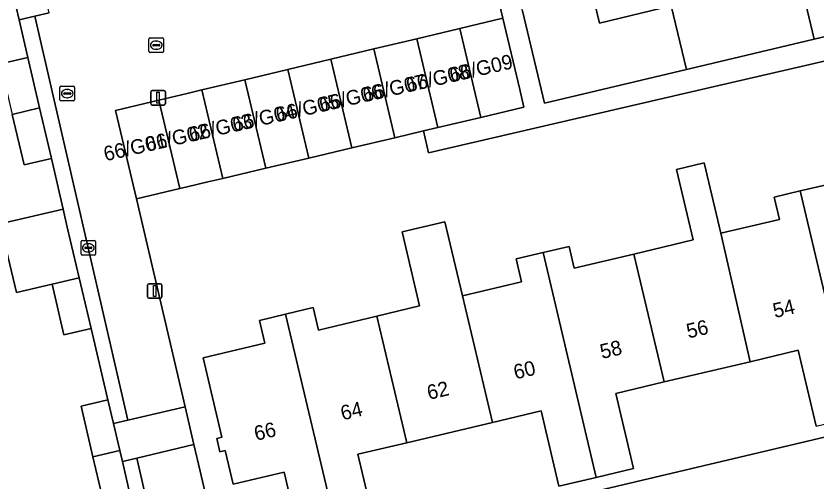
# Model space of a CAD drawing. Extents: x 158031 to 159244, y 380104 to 381214.
# Drawn here: x 158988.3 to 159043, y 380905.9 to 380937.7 of the extents above; entities that cross this region are included whole.
import ezdxf

# ---------------------------------------------------------------- set-up
doc = ezdxf.new("R2010")
doc.units = 0
for name, color, linetype in [('IMGEO_Erf', 7, 'Continuous'), ('IMGEO_Kolk', 7, 'Continuous'), ('IMGEO_Lichtmast', 7, 'Continuous'), ('IMGEO_Muur', 7, 'Continuous'), ('IMGEO_Pand', 7, 'Continuous'), ('IMGEO_Pand_nummerreeks', 7, 'Continuous'), ('IMGEO_Rijbaan_lokaal_open', 7, 'Continuous'), ('IMGEO_Rioolput', 7, 'Continuous'), ('IMGEO_Voetpad_open', 7, 'Continuous')]:
    doc.layers.add(name, color=color, linetype=linetype)

msp = doc.modelspace()

# ---------------------------------------------------------------- linework, layer by layer
at = {"layer": 'IMGEO_Erf'}
for points in [[(159035.811, 380965.891), (159037.225, 380959.926), (159038.295, 380960.18), (159039.18, 380956.443), (159038.11, 380956.19), (159038.536, 380954.389), (159038.65, 380953.909), (159040.024, 380948.109), (159041.402, 380942.297), (159042.858, 380936.15), (159049.925, 380937.824), (159041.695, 380967.765), (159041.265, 380969.328)], [(158987.239, 380934.467), (158989.109, 380934.904), (158988.514, 380937.471), (158987.906, 380940.096)], [(159022.926, 380938.082), (159024.419, 380931.783), (159034.126, 380934.082), (159033.099, 380938.418), (159028.183, 380937.253), (159027.754, 380939.062)], [(159050.364, 380936.227), (159035.448, 380932.774), (159016.511, 380928.391), (159016.167, 380929.876), (159014.206, 380929.413), (159011.265, 380928.718), (159008.323, 380928.023), (159005.381, 380927.328), (159002.44, 380926.633), (159001.418, 380926.392), (159000, 380926.056), (158999.499, 380925.937), (158996.552, 380925.239), (158999.868, 380911.016), (159000.467, 380908.449), (159000.889, 380906.639), (159002.601, 380899.259), (159054.938, 380911.648)], [(158994.376, 380904.143), (158993.566, 380907.608), (158992.757, 380911.072), (158994.591, 380911.501), (158993.436, 380916.371), (158991.584, 380915.939), (158990.773, 380919.406), (158988.331, 380918.841), (158987.236, 380923.53), (158991.528, 380924.534), (158990.726, 380927.989), (158988.856, 380927.552), (158988.048, 380931.008)], [(159007.824, 380901.494), (159006.627, 380906.557), (159003.145, 380905.734), (159002.601, 380908.035), (159002.251, 380907.952), (159002.036, 380908.861), (159002.383, 380908.943), (159001.099, 380914.375), (159005.315, 380915.371), (159004.945, 380916.934), (159006.737, 380917.358), (159008.615, 380917.802), (159008.978, 380916.266), (159012.966, 380917.209), (159015.896, 380917.921), (159014.701, 380922.982), (159017.62, 380923.672), (159018.816, 380918.611), (159022.86, 380919.567), (159022.491, 380921.131), (159024.328, 380921.566), (159026.105, 380921.986), (159026.456, 380920.502), (159030.544, 380921.468), (159034.592, 380922.425), (159033.452, 380927.247), (159035.34, 380927.694), (159036.476, 380922.888), (159040.483, 380923.835), (159040.123, 380925.358), (159041.911, 380925.781), (159043.704, 380926.205)], [(159042.994, 380909.701), (159041.769, 380914.887), (159038.479, 380914.109), (159032.614, 380912.723), (159029.304, 380911.94), (159030.519, 380906.8), (159027.965, 380906.197), (159025.41, 380905.593), (159024.192, 380910.745), (159020.878, 380909.962), (159015.01, 380908.575), (159011.669, 380907.785), (159012.874, 380902.688)]]:
    msp.add_lwpolyline(points, dxfattribs=at)
at = {"layer": 'IMGEO_Kolk'}
for p, q in [((158997.398, 380935.31), (158997.398, 380936.162)), ((158997.473, 380936.236), (158998.325, 380936.236)), ((158998.399, 380936.162), (158998.399, 380935.31)), ((158997.657, 380935.73), (158997.657, 380935.742)), ((158998.095, 380935.693), (158997.697, 380935.693)), ((158997.7, 380935.779), (158998.098, 380935.779)), ((158997.886, 380936.016), (158997.911, 380936.016)), ((158998.141, 380935.742), (158998.141, 380935.73)), ((158998.325, 380935.236), (158997.473, 380935.236)), ((158997.909, 380935.456), (158997.884, 380935.456)), ((158992.826, 380922.386), (158993.678, 380922.386)), ((158992.751, 380921.46), (158992.751, 380922.312)), ((158993.01, 380921.88), (158993.01, 380921.892)), ((158993.448, 380921.843), (158993.05, 380921.843)), ((158993.053, 380921.929), (158993.451, 380921.929)), ((158993.239, 380922.166), (158993.264, 380922.166)), ((158993.494, 380921.892), (158993.494, 380921.88)), ((158993.752, 380922.312), (158993.752, 380921.46)), ((158993.678, 380921.386), (158992.826, 380921.386)), ((158993.262, 380921.606), (158993.237, 380921.606))]:
    msp.add_line(p, q, dxfattribs=at)
for points in [[(158997.398, 380935.31), (158997.398, 380936.162)], [(158997.473, 380936.236), (158998.325, 380936.236)], [(158998.399, 380936.162), (158998.399, 380935.31)], [(158998.325, 380935.236), (158997.473, 380935.236)], [(158992.826, 380922.386), (158993.678, 380922.386)], [(158992.751, 380921.46), (158992.751, 380922.312)], [(158993.752, 380922.312), (158993.752, 380921.46)], [(158993.678, 380921.386), (158992.826, 380921.386)]]:
    msp.add_lwpolyline(points, dxfattribs=at)
for centre, radius, start, end in [((158997.475, 380936.16), 0.0765, 91.552, 178.448), ((158997.475, 380936.16), 0.0765, 91.552, 178.448), ((158998.323, 380936.16), 0.0765, 1.552, 88.448), ((158998.323, 380936.16), 0.0765, 1.552, 88.448), ((158997.697, 380935.739), 0.0403, 85.8775, 175.7526), ((158997.694, 380935.729), 0.0366, 178.938, 274.7102), ((158998.098, 380935.736), 0.043, 264.8664, 352.4533), ((158998.102, 380935.741), 0.0386, 1.7309, 96.639), ((158997.475, 380935.312), 0.0765, 181.552, 268.448), ((158997.475, 380935.312), 0.0765, 181.552, 268.448), ((158998.323, 380935.312), 0.0765, 271.552, 358.448), ((158998.323, 380935.312), 0.0765, 271.552, 358.448), ((158992.828, 380922.31), 0.0765, 91.552, 178.448), ((158992.828, 380922.31), 0.0765, 91.552, 178.448), ((158993.676, 380922.31), 0.0765, 1.552, 88.448), ((158993.676, 380922.31), 0.0765, 1.552, 88.448), ((158993.05, 380921.889), 0.0403, 85.8775, 175.7526), ((158993.047, 380921.879), 0.0366, 178.938, 274.7102), ((158993.451, 380921.886), 0.043, 264.8664, 352.4533), ((158993.455, 380921.891), 0.0386, 1.7309, 96.639), ((158992.828, 380921.462), 0.0765, 181.552, 268.448), ((158992.828, 380921.462), 0.0765, 181.552, 268.448), ((158993.676, 380921.462), 0.0765, 271.552, 358.448), ((158993.676, 380921.462), 0.0765, 271.552, 358.448)]:
    msp.add_arc(centre, radius, start, end, dxfattribs=at)
for centre, major_axis, ratio, start_param, end_param in [((158997.885, 380935.736), (-0.387, 0.002), 0.722429, 4.712389, 7.853982), ((158997.91, 380935.736), (-0.39, 0.002), 0.717154, 1.570796, 4.712389), ((158993.238, 380921.886), (-0.387, 0.002), 0.722429, 4.712389, 7.853982), ((158993.263, 380921.886), (-0.39, 0.002), 0.717154, 1.570796, 4.712389)]:
    msp.add_ellipse(centre, major_axis=major_axis, ratio=ratio, start_param=start_param, end_param=end_param, dxfattribs=at)
at = {"layer": 'IMGEO_Lichtmast'}
for p, q in [((158997.525, 380931.748), (158997.525, 380932.548)), ((158997.525, 380932.548), (158997.525, 380931.748)), ((158997.625, 380932.648), (158998.415, 380932.648)), ((158998.415, 380932.648), (158997.625, 380932.648)), ((158998.515, 380932.548), (158998.515, 380931.748)), ((158998.515, 380931.748), (158998.515, 380932.548)), ((158998.415, 380931.648), (158997.625, 380931.648)), ((158997.625, 380931.648), (158998.415, 380931.648)), ((158997.29, 380918.54), (158997.29, 380919.34)), ((158997.29, 380919.34), (158997.29, 380918.54)), ((158997.39, 380919.44), (158998.18, 380919.44)), ((158998.18, 380919.44), (158997.39, 380919.44)), ((158998.28, 380919.34), (158998.28, 380918.54)), ((158998.28, 380918.54), (158998.28, 380919.34)), ((158998.18, 380918.44), (158997.39, 380918.44)), ((158997.39, 380918.44), (158998.18, 380918.44))]:
    msp.add_line(p, q, dxfattribs=at)
for points in [[(158997.945, 380932.523), (158998.095, 380932.523), (158998.095, 380931.773), (158997.945, 380931.773), (158997.945, 380932.523)], [(158997.71, 380919.315), (158997.86, 380919.315), (158997.86, 380918.565), (158997.71, 380918.565), (158997.71, 380919.315)]]:
    msp.add_lwpolyline(points, dxfattribs=at)
for centre, start, end in [((158997.625, 380932.548), 90, 180), ((158997.625, 380932.548), 90, 180), ((158998.415, 380932.548), 0, 90), ((158998.415, 380932.548), 360, 90), ((158997.625, 380931.748), 180, 270), ((158997.625, 380931.748), 180, 270), ((158998.415, 380931.748), 270, 0), ((158998.415, 380931.748), 270, 0), ((158997.39, 380919.34), 90, 180), ((158997.39, 380919.34), 90, 180), ((158998.18, 380919.34), 0, 90), ((158998.18, 380919.34), 360, 90), ((158997.39, 380918.54), 180, 270), ((158997.39, 380918.54), 180, 270), ((158998.18, 380918.54), 270, 0), ((158998.18, 380918.54), 270, 0)]:
    msp.add_arc(centre, 0.1, start, end, dxfattribs=at)
at = {"layer": 'IMGEO_Muur'}
msp.add_lwpolyline([(158996.552, 380925.239), (158999.868, 380911.016), (159000.467, 380908.449), (159000.889, 380906.639)], dxfattribs=at)
at = {"layer": 'IMGEO_Pand'}
for points in [[(159041.402, 380942.297), (159027.754, 380939.062), (159028.183, 380937.253), (159033.099, 380938.418), (159034.126, 380934.082), (159042.858, 380936.15)], [(159020.089, 380930.802), (159023.022, 380931.495), (159022.734, 380932.714), (159021.584, 380937.579), (159018.644, 380936.879)], [(159015.703, 380936.179), (159017.148, 380930.107), (159020.089, 380930.802), (159018.644, 380936.879)], [(159015.703, 380936.179), (159012.763, 380935.48), (159014.206, 380929.413), (159016.167, 380929.876), (159017.148, 380930.107)], [(159012.763, 380935.48), (159009.823, 380934.78), (159011.265, 380928.718), (159014.206, 380929.413)], [(158988.048, 380931.008), (158989.917, 380931.448), (158989.109, 380934.904), (158987.239, 380934.467)], [(159006.882, 380934.08), (159008.323, 380928.023), (159011.265, 380928.718), (159009.823, 380934.78)], [(159005.381, 380927.328), (159008.323, 380928.023), (159006.882, 380934.08), (159003.942, 380933.38)], [(159005.381, 380927.328), (159003.942, 380933.38), (159001.001, 380932.68), (159002.44, 380926.633)], [(159002.44, 380926.633), (159001.001, 380932.68), (159000, 380932.442), (158998.061, 380931.982), (158999.499, 380925.937), (159000, 380926.056), (159001.418, 380926.392)], [(158999.499, 380925.937), (158998.061, 380931.982), (158995.12, 380931.284), (158996.552, 380925.239)], [(158988.048, 380931.008), (158988.856, 380927.552), (158990.726, 380927.989), (158989.917, 380931.448)], [(159038.479, 380914.109), (159036.476, 380922.888), (159035.34, 380927.694), (159033.452, 380927.247), (159034.592, 380922.425), (159030.544, 380921.468), (159032.614, 380912.723)], [(159041.911, 380925.781), (159045.572, 380910.31), (159048.151, 380910.92), (159046.927, 380916.097), (159050.424, 380916.924), (159050.083, 380918.365), (159054.045, 380919.302), (159052.526, 380925.728), (159048.565, 380924.791), (159048.341, 380925.734), (159044.055, 380924.72), (159043.704, 380926.205)], [(159041.911, 380925.781), (159040.123, 380925.358), (159040.483, 380923.835), (159036.476, 380922.888), (159038.479, 380914.109), (159041.769, 380914.887), (159042.994, 380909.701), (159045.572, 380910.31)], [(158991.816, 380923.302), (158991.528, 380924.534), (158987.236, 380923.53), (158988.331, 380918.841), (158990.773, 380919.406), (158992.626, 380919.835)], [(159018.816, 380918.611), (159017.62, 380923.672), (159014.701, 380922.982), (159015.896, 380917.921), (159012.966, 380917.209), (159015.01, 380908.575), (159020.878, 380909.962)], [(159024.328, 380921.566), (159027.965, 380906.197), (159030.519, 380906.8), (159029.304, 380911.94), (159032.614, 380912.723), (159030.544, 380921.468), (159026.456, 380920.502), (159026.105, 380921.986)], [(159018.816, 380918.611), (159020.878, 380909.962), (159024.192, 380910.745), (159025.41, 380905.593), (159027.965, 380906.197), (159024.328, 380921.566), (159022.491, 380921.131), (159022.86, 380919.567)], [(158992.626, 380919.835), (158990.773, 380919.406), (158991.584, 380915.939), (158993.436, 380916.371)], [(159015.01, 380908.575), (159012.966, 380917.209), (159008.978, 380916.266), (159008.615, 380917.802), (159006.737, 380917.358), (159010.35, 380902.091), (159012.874, 380902.688), (159011.669, 380907.785)], [(159010.35, 380902.091), (159006.737, 380917.358), (159004.945, 380916.934), (159005.315, 380915.371), (159001.099, 380914.375), (159002.383, 380908.943), (159002.036, 380908.861), (159002.251, 380907.952), (159002.601, 380908.035), (159003.145, 380905.734), (159006.627, 380906.557), (159007.824, 380901.494)], [(158994.968, 380909.886), (158994.591, 380911.501), (158992.757, 380911.072), (158993.566, 380907.608), (158995.401, 380908.035)], [(158995.578, 380907.279), (158995.401, 380908.035), (158993.566, 380907.608), (158994.376, 380904.143), (158996.211, 380904.572)]]:
    msp.add_lwpolyline(points, close=True, dxfattribs=at)
at = {"layer": 'IMGEO_Rijbaan_lokaal_open'}
msp.add_lwpolyline([(158990.571, 380937.948), (158989.604, 380937.724), (158995.961, 380910.115), (158999.868, 380911.016), (158996.552, 380925.239), (158995.12, 380931.284), (158998.061, 380931.982), (159000, 380932.442), (159001.001, 380932.68), (159003.942, 380933.38), (159006.882, 380934.08), (159009.823, 380934.78), (159012.763, 380935.48), (159015.703, 380936.179), (159018.644, 380936.879), (159021.584, 380937.579), (159019.819, 380944.907)], dxfattribs=at)
for points in [[(158999.868, 380911.016), (158995.961, 380910.115), (158994.968, 380909.886), (158995.401, 380908.035), (158995.578, 380907.279), (158996.56, 380907.514), (159000.467, 380908.449)], [(159002.601, 380899.259), (159000.889, 380906.639), (159000.467, 380908.449), (158996.56, 380907.514), (159000, 380892.576), (159002.745, 380880.789), (159006.792, 380881.712), (159003.793, 380894.266)]]:
    msp.add_lwpolyline(points, close=True, dxfattribs=at)
at = {"layer": 'IMGEO_Rioolput'}
for p, q in [((158991.311, 380932.004), (158991.311, 380932.856)), ((158991.386, 380932.93), (158992.238, 380932.93)), ((158992.312, 380932.856), (158992.312, 380932.004)), ((158991.57, 380932.424), (158991.57, 380932.436)), ((158992.008, 380932.387), (158991.61, 380932.387)), ((158991.613, 380932.473), (158992.011, 380932.473)), ((158991.799, 380932.71), (158991.824, 380932.71)), ((158992.054, 380932.436), (158992.054, 380932.424)), ((158992.238, 380931.93), (158991.386, 380931.93)), ((158991.822, 380932.15), (158991.797, 380932.15))]:
    msp.add_line(p, q, dxfattribs=at)
for points in [[(158991.311, 380932.004), (158991.311, 380932.856)], [(158991.386, 380932.93), (158992.238, 380932.93)], [(158992.312, 380932.856), (158992.312, 380932.004)], [(158992.238, 380931.93), (158991.386, 380931.93)]]:
    msp.add_lwpolyline(points, dxfattribs=at)
for centre, radius, start, end in [((158991.388, 380932.854), 0.0765, 91.552, 178.448), ((158991.388, 380932.854), 0.0765, 91.552, 178.448), ((158992.236, 380932.854), 0.0765, 1.552, 88.448), ((158992.236, 380932.854), 0.0765, 1.552, 88.448), ((158991.61, 380932.433), 0.0403, 85.8775, 175.7526), ((158991.607, 380932.423), 0.0366, 178.938, 274.7102), ((158992.011, 380932.43), 0.043, 264.8664, 352.4533), ((158992.015, 380932.435), 0.0386, 1.7309, 96.639), ((158991.388, 380932.006), 0.0765, 181.552, 268.448), ((158991.388, 380932.006), 0.0765, 181.552, 268.448), ((158992.236, 380932.006), 0.0765, 271.552, 358.448), ((158992.236, 380932.006), 0.0765, 271.552, 358.448)]:
    msp.add_arc(centre, radius, start, end, dxfattribs=at)
for centre, major_axis, ratio, start_param, end_param in [((158991.798, 380932.43), (-0.387, 0.002), 0.722429, 4.712389, 7.853982), ((158991.823, 380932.43), (-0.39, 0.002), 0.717154, 1.570796, 4.712389)]:
    msp.add_ellipse(centre, major_axis=major_axis, ratio=ratio, start_param=start_param, end_param=end_param, dxfattribs=at)
at = {"layer": 'IMGEO_Voetpad_open'}
for points in [[(159013.568, 380970.98), (159014.721, 380966.115), (159015.618, 380962.332), (159016.661, 380957.932), (159018.38, 380950.982), (159018.666, 380949.773), (159019.819, 380944.907), (159021.584, 380937.579), (159022.734, 380932.714), (159023.022, 380931.495), (159020.089, 380930.802), (159017.148, 380930.107), (159016.167, 380929.876), (159016.511, 380928.391), (159035.448, 380932.774), (159050.364, 380936.227), (159049.925, 380937.824), (159042.858, 380936.15), (159034.126, 380934.082), (159024.419, 380931.783), (159022.926, 380938.082), (159017.422, 380961.305), (159016.057, 380967.064), (159014.587, 380973.267)], [(159054.938, 380911.648), (159002.601, 380899.259), (159003.793, 380894.266), (159004.185, 380894.36), (159007.183, 380881.806), (159009.417, 380882.343), (159007.857, 380889.089), (159009.806, 380889.539), (159009.57, 380890.529), (159008.575, 380894.702), (159008.501, 380895.012), (159008.408, 380895.406), (159010.425, 380895.887), (159009.936, 380897.898), (159014.974, 380899.081), (159022.01, 380900.754), (159022.56, 380898.502), (159024.723, 380899.015), (159024.199, 380901.266), (159029.212, 380902.488), (159029.676, 380900.593), (159031.673, 380901.018), (159034.663, 380901.723)]]:
    msp.add_lwpolyline(points, dxfattribs=at)
for points in [[(158989.149, 380944.012), (158992.073, 380944.705), (158994.997, 380945.398), (158997.921, 380946.091), (159000.004, 380946.584), (159000.845, 380946.785), (159003.767, 380947.485), (159006.29, 380948.088), (159005.954, 380949.49), (158979.932, 380943.339), (158963.858, 380939.539), (158964.195, 380938.113), (158967.459, 380938.885), (158972.33, 380940.028), (158976.194, 380940.934), (158984.422, 380942.863), (158984.402, 380942.948), (158987.009, 380943.565), (158987.835, 380940.079), (158987.906, 380940.096), (158988.514, 380937.471), (158989.604, 380937.724), (158990.571, 380937.948), (158989.418, 380942.814)], [(158989.604, 380937.724), (158988.514, 380937.471), (158989.109, 380934.904), (158989.917, 380931.448), (158990.726, 380927.989), (158991.528, 380924.534), (158991.816, 380923.302), (158992.626, 380919.835), (158993.436, 380916.371), (158994.591, 380911.501), (158994.968, 380909.886), (158995.961, 380910.115)], [(158996.56, 380907.514), (158995.578, 380907.279), (158996.211, 380904.572), (158997.362, 380899.873), (158998.17, 380896.415), (158998.979, 380892.955), (159000, 380888.766), (159000.201, 380887.96), (159001.038, 380884.488), (159001.998, 380880.557), (159002.745, 380880.789), (159000, 380892.576)]]:
    msp.add_lwpolyline(points, close=True, dxfattribs=at)

# ---------------------------------------------------------------- texts
at = {"layer": 'IMGEO_Pand_nummerreeks'}
for s, rotation, p in [('66/G09', 12.8477, (159018.063, 380933.192)), ('66/G08', 12.8477, (159015.101, 380932.517)), ('66/G07', 12.8457, (159012.129, 380931.839)), ('66/G06', 12.8477, (159009.16, 380931.162)), ('66/G05', 12.8477, (159006.191, 380930.485)), ('66/G04', 12.8477, (159003.223, 380929.808)), ('66/G03', 12.8477, (159000.254, 380929.13)), ('66/G02', 12.8477, (158997.279, 380928.452)), ('66/G01', 12.8477, (158994.424, 380927.801)), ('54', 13.3157, (159040.174, 380917.088)), ('56', 13.3157, (159034.264, 380915.689)), ('58', 13.3157, (159028.358, 380914.29)), ('60', 13.3157, (159022.448, 380912.892)), ('62', 13.3157, (159016.532, 380911.492)), ('64', 13.3157, (159010.625, 380910.094)), ('66', 13.3157, (159004.715, 380908.695))]:
    msp.add_text(s, height=1, rotation=rotation, dxfattribs=at).set_placement(p)

doc.saveas('drawing.dxf')
